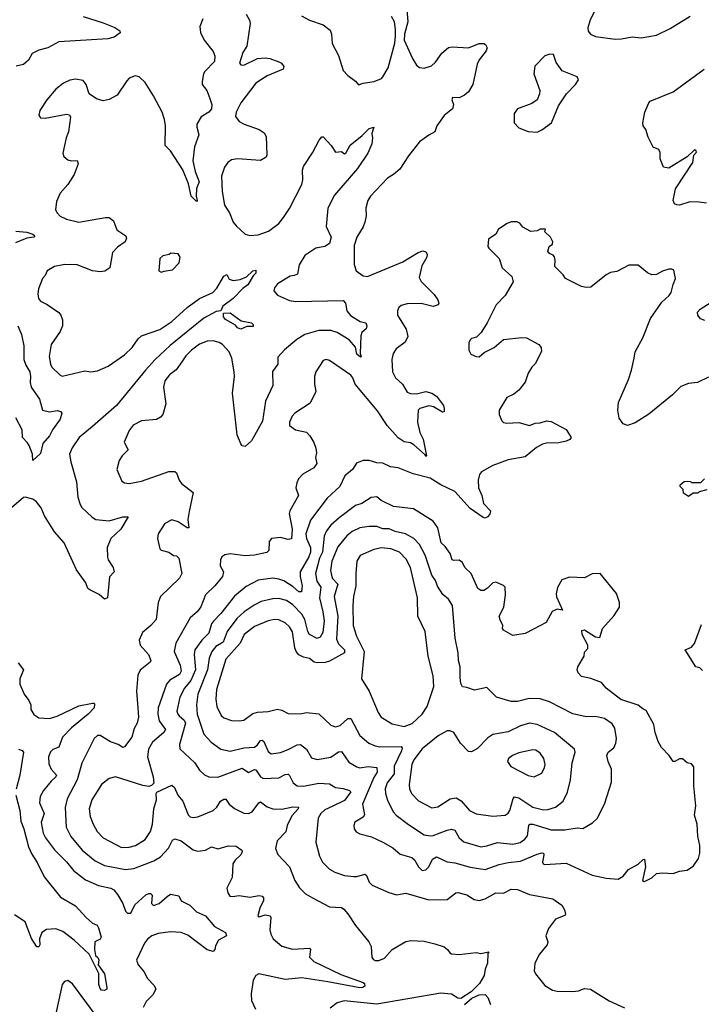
# Model space of a CAD drawing. Extents: x 1550320 to 1685906, y 509093 to 640511.
# Tile 498 of 532: x 1636649 to 1641108, y 623556 to 629999. Entities that reach past the tile are written whole.
import ezdxf

# ---------------------------------------------------------------- set-up
doc = ezdxf.new("R2010")
doc.units = 0

msp = doc.modelspace()

# ---------------------------------------------------------------- linework, layer by layer
at = {"layer": '0CON20XD'}
for points in [[(1639182, 630065), (1639189.2, 629985), (1639165.6, 629905), (1639164.2, 629864.2), (1639217.8, 629745), (1639245, 629702.5), (1639265, 629686.9), (1639295, 629681.4), (1639342.4, 629697.6), (1639369.5, 629720.5), (1639410.5, 629779.5), (1639455, 629817.5), (1639477.5, 629822.5), (1639585, 629814), (1639655, 629843.3), (1639685, 629843.3), (1639696.4, 629836.4), (1639707.5, 629815), (1639700, 629795), (1639654.5, 629735.5), (1639641.3, 629708.7), (1639614, 629575), (1639585, 629526.7), (1639560, 629505), (1639525, 629487.5), (1639480, 629490), (1639476.7, 629475), (1639486.2, 629445), (1639481.2, 629415), (1639425, 629371.2), (1639377.1, 629305), (1639365.6, 629264.4), (1639325, 629244), (1639265, 629200), (1639192, 629108), (1639135, 629021.2), (1639095, 628985.6), (1639055, 628962.9), (1638944.6, 628845.4), (1638925.8, 628815), (1638914.2, 628765), (1638915.8, 628715), (1638907.5, 628675), (1638896.4, 628643.6), (1638854.3, 628575), (1638837.9, 628522.1), (1638837.3, 628397.3), (1638850, 628355), (1638895, 628323.8), (1638925, 628319.2), (1639154.7, 628415.3), (1639255, 628475.8), (1639286.1, 628486.1), (1639305, 628480), (1639314, 628465), (1639312.9, 628445), (1639280.8, 628389.2), (1639263.1, 628313.1), (1639275.7, 628285.7), (1639360.3, 628200.3), (1639384, 628165), (1639390, 628145), (1639385.8, 628134.2), (1639355, 628122), (1639275, 628142.5), (1639185, 628140.5), (1639145, 628129.2), (1639128.8, 628115), (1639121.2, 628095), (1639121.2, 628065), (1639177.5, 627975), (1639189.2, 627925), (1639171.3, 627888.7), (1639112.9, 627845), (1639091.5, 627815), (1639082.7, 627775), (1639087.5, 627695), (1639107.5, 627655), (1639153.2, 627613.2), (1639185, 627562), (1639205, 627553.6), (1639245, 627551.3), (1639306.1, 627566.1), (1639345.5, 627555.5), (1639375.5, 627535), (1639422, 627475), (1639425.9, 627455.9), (1639426.2, 627433.8), (1639415, 627431.2), (1639356.2, 627466.2), (1639325, 627473.1), (1639266.7, 627455), (1639256.8, 627443.2), (1639251.2, 627365), (1639267.4, 627297.4), (1639288.2, 627255), (1639310, 627145), (1639305, 627141.2), (1639302, 627152), (1639227.5, 627217.5), (1639205, 627229.2), (1639165, 627236.9), (1639125, 627262.9), (1639053.5, 627343.5), (1638989.7, 627439.7), (1638842.9, 627615), (1638828.1, 627655), (1638815, 627672.5), (1638675, 627768.8), (1638655, 627776), (1638635, 627768), (1638586, 627695), (1638577.5, 627665), (1638576.7, 627615), (1638585.5, 627565.5), (1638550.3, 627489.7), (1638450, 627425), (1638431.2, 627405), (1638414, 627365), (1638413.9, 627343.9), (1638452.5, 627315), (1638525, 627300), (1638548, 627275), (1638573.4, 627233.4), (1638587.5, 627195), (1638590, 627165), (1638584.3, 627135), (1638592.9, 627095), (1638573, 627067), (1638500.8, 627025), (1638472, 626995), (1638461.7, 626968.3), (1638455.6, 626935), (1638473.1, 626885), (1638415.7, 626785), (1638412.4, 626767.6), (1638431.7, 626665), (1638427.2, 626602.8), (1638405, 626597.8), (1638355, 626610.9), (1638296.6, 626603.4), (1638282, 626585), (1638278, 626525), (1638265, 626511.9), (1638185, 626494.7), (1638125, 626490.6), (1638025, 626504.4), (1637992.1, 626497.9), (1637972, 626485), (1637962.5, 626465), (1637960, 626425), (1637983.1, 626385), (1637975.5, 626355), (1637925.2, 626294.8), (1637865, 626235.8), (1637835, 626157.5), (1637809.4, 626125), (1637765, 626085.8), (1637670.4, 625919.6), (1637660.4, 625865), (1637699.1, 625775), (1637704.6, 625735), (1637693.8, 625715), (1637631.9, 625678.1), (1637608.8, 625651.2), (1637555.3, 625495), (1637553.2, 625455), (1637561.3, 625411.3), (1637603.8, 625355), (1637592.1, 625335), (1637517.6, 625272.4), (1637491.2, 625225), (1637485.4, 625175), (1637521.9, 625045), (1637527.3, 625002.7), (1637512.3, 624987.7), (1637495, 624981.2), (1637455, 624986.7), (1637275, 625044.2), (1637235, 625034.2), (1637185.4, 624994.6), (1637121.5, 624895), (1637104.6, 624835), (1637110.9, 624785), (1637129.5, 624735), (1637156, 624686), (1637194.2, 624644.2), (1637315, 624582.5), (1637365, 624583.6), (1637405.9, 624594.1), (1637470.6, 624635), (1637505, 624686), (1637518.5, 624735), (1637527.1, 624835), (1637544.2, 624895), (1637541.2, 624935), (1637546.1, 624943.9), (1637645, 624990), (1637661.4, 624975), (1637683.5, 624925), (1637715.6, 624885)], [(1638130.6, 630035), (1638153.1, 629995), (1638156.5, 629975), (1638134.5, 629825.5), (1638109.5, 629785), (1638086.7, 629715), (1638095, 629703.8), (1638115, 629702.5), (1638204, 629746), (1638255, 629750), (1638286.1, 629746.1), (1638345, 629724.3), (1638361.2, 629715), (1638377, 629693), (1638372.5, 629675), (1638268.5, 629631.5), (1638195, 629584.6), (1638095.9, 629454.1), (1638064.4, 629395), (1638060.8, 629365), (1638085, 629332.5), (1638116.7, 629315), (1638215, 629280), (1638248.9, 629258.9), (1638260.8, 629235), (1638266, 629115), (1638260.5, 629099.5), (1638225, 629078), (1638075, 629089.5), (1638035, 629081.5), (1638011.4, 629065), (1637988.6, 629035), (1637968.9, 628975), (1637973.8, 628875), (1637988.1, 628785), (1638022.5, 628735), (1638046.2, 628675), (1638065, 628650), (1638125, 628596.2), (1638155, 628586.2), (1638209.1, 628590.9), (1638276.2, 628615), (1638345, 628665.8), (1638375, 628704), (1638415, 628763.8), (1638495, 628920), (1638502.3, 628952.3), (1638498.8, 629015), (1638505, 629037.5), (1638565, 629128.8), (1638608.2, 629211.8), (1638625, 629233.3), (1638635, 629233.3), (1638685.8, 629175), (1638715, 629131.2), (1638755, 629136), (1638775, 629122), (1638785, 629130), (1638811.5, 629178.5), (1638889.2, 629240.8), (1638935, 629286.7), (1638966.7, 629296.7), (1638953.3, 629255), (1638958.1, 629225), (1638952.9, 629187.1), (1638925.7, 629125), (1638858.9, 629025), (1638709.5, 628850.5), (1638665.3, 628765), (1638653.9, 628645), (1638685.9, 628575), (1638676.5, 628535), (1638645.5, 628515.5), (1638586.4, 628503.6), (1638515, 628455.7), (1638476.7, 628395), (1638466.9, 628333.1), (1638445.7, 628325.7), (1638418.7, 628321.3), (1638335, 628271.2), (1638316.2, 628245), (1638312, 628225), (1638335, 628196), (1638415, 628162.2), (1638454.6, 628154.6), (1638765, 628162), (1638780, 628145), (1638788.8, 628095), (1638813.6, 628063.6), (1638877.5, 628025), (1638913.3, 628015), (1638919.4, 627995), (1638915, 627976.7), (1638888.3, 627951.7), (1638880.7, 627929.3), (1638876.9, 627815), (1638883.3, 627795), (1638879.2, 627790.8), (1638855, 627810.6), (1638846.7, 627856.7), (1638804.6, 627904.6), (1638725, 627951.5), (1638684.6, 627964.6), (1638605, 627965.3), (1638515, 627939.5), (1638462.7, 627907.3), (1638381.8, 627838.2), (1638338.3, 627791.7), (1638338.6, 627745), (1638303.4, 627696.6), (1638304.2, 627605), (1638258, 627502), (1638237.6, 627372.4), (1638165, 627243.3), (1638125, 627206.2), (1638105, 627211.2), (1638095, 627223.3), (1638072.6, 627282.6), (1638041.8, 627555), (1638054.5, 627664.5), (1638052.5, 627695), (1638037.5, 627785), (1638018.6, 627825), (1637975, 627874.2), (1637955, 627887.1), (1637915, 627898.1), (1637875, 627894.4), (1637825, 627875.5), (1637772.4, 627837.6), (1637735, 627800), (1637709.2, 627760.8)], [(1640420, 630075), (1640381.2, 629998.8), (1640366.2, 629945), (1640368.8, 629925), (1640383.8, 629905), (1640415, 629890), (1640545, 629871.9)], [(1637065, 630020), (1637195, 629979.1), (1637272, 629948), (1637305, 629926), (1637306.2, 629913.8), (1637267.5, 629885), (1637225.7, 629874.3), (1636905, 629854.2), (1636832.5, 629815), (1636775, 629798.8), (1636731.7, 629778.3), (1636705.8, 629734.2), (1636675, 629706.2), (1636625.8, 629694.2)], [(1637847.5, 630005), (1637827.5, 629955), (1637832, 629915), (1637855.8, 629865.8), (1637915, 629791.2), (1637925, 629762.5), (1637923.2, 629725), (1637860.3, 629659.7), (1637852, 629645), (1637842.5, 629595), (1637843.8, 629575), (1637873.8, 629535), (1637892.5, 629482.5), (1637905.8, 629445), (1637904.3, 629415), (1637885.8, 629395), (1637835.5, 629364.5), (1637807.5, 629315), (1637807.5, 629295), (1637822, 629245), (1637792.8, 629167.2), (1637782.2, 629075), (1637796.7, 629005), (1637822.7, 628937.3), (1637806.9, 628895), (1637803.8, 628843.8), (1637810, 628815), (1637805, 628810), (1637771.1, 628845), (1637752.9, 628925), (1637716.2, 629016.2), (1637635, 629142), (1637600.8, 629175), (1637602.5, 629305), (1637597.1, 629345), (1637581.8, 629395), (1637525, 629501.4), (1637469.1, 629589.1), (1637431.2, 629625), (1637405, 629631.4), (1637365, 629615.7), (1637350.8, 629599.2), (1637286, 629505), (1637233.6, 629476.4), (1637195, 629467.8), (1637152, 629482), (1637104.3, 629514.3), (1637084.2, 629575), (1637065, 629600.8), (1637015, 629608.9), (1636976.6, 629603.4), (1636935, 629584), (1636886, 629545), (1636827.5, 629475), (1636780, 629405), (1636774.1, 629374.1), (1636785, 629356.7), (1636815, 629354.2), (1636955, 629382), (1636975, 629376.2), (1636981.7, 629361.7), (1636969.4, 629265), (1636953.1, 629225), (1636930.8, 629125), (1636938, 629105), (1636965, 629081.2), (1636985, 629075.8), (1637025, 629078.8), (1637032, 629055), (1637004.7, 628985.3), (1636965, 628921.4), (1636912.9, 628865), (1636890.5, 628810.5), (1636884.2, 628755), (1636893.8, 628735), (1636915, 628714.2), (1636955, 628694.3), (1637035, 628674.3), (1637210, 628705), (1637235, 628704.3), (1637262.1, 628682.1), (1637284, 628625), (1637343.3, 628585), (1637348.6, 628568.6), (1637338.8, 628545), (1637289.7, 628510.3), (1637256.7, 628475), (1637238, 628375), (1637206.6, 628353.4), (1637175, 628349.4), (1637125, 628355.6), (1637025, 628394.3), (1636945, 628397.1), (1636877.5, 628385), (1636830, 628355), (1636816.7, 628325), (1636798, 628305), (1636772.7, 628237.3), (1636768, 628205), (1636772, 628175), (1636785, 628156.2), (1636830, 628135), (1636905, 628083.8), (1636919.2, 628065), (1636929.2, 628035), (1636930, 627995), (1636915, 627958.8), (1636854.2, 627874.2), (1636842.9, 627795), (1636850.8, 627745), (1636860, 627725), (1636911.2, 627675), (1636927.5, 627667.5), (1637075, 627701.4), (1637115, 627694.3), (1637157.9, 627702.1), (1637227.6, 627732.4), (1637335, 627805.6), (1637385.6, 627855), (1637425, 627911.4), (1637445, 627929.5), (1637565, 627972.7), (1637645, 628023.8), (1637744.2, 628115.8), (1637826.4, 628173.6), (1637911.9, 628215), (1637938.1, 628241.9), (1637985, 628320), (1638005, 628332.5), (1638020.6, 628300.6), (1638045, 628291.4), (1638091.3, 628298.7), (1638133.3, 628316.7), (1638175, 628355.7), (1638195, 628360), (1638195, 628340), (1638176.6, 628323.4), (1638142.2, 628265), (1638109.3, 628240.7), (1638045.7, 628174.3), (1637977.5, 628125), (1637965.9, 628094.1), (1637935, 628090.4), (1637853, 628047), (1637633.2, 627866.8), (1637536, 627775), (1637473.2, 627705), (1637282.2, 627475), (1637125, 627337.2), (1637038, 627265), (1636993.1, 627196.9), (1636974.7, 627155.3), (1636982.9, 627105), (1637021.6, 626975), (1637029.2, 626875), (1637045, 626826), (1637056.6, 626806.6), (1637122.8, 626742.8), (1637148.1, 626728.1), (1637235, 626720.6), (1637325, 626746.8), (1637358.8, 626745), (1637310.6, 626665), (1637245.6, 626604.4), (1637222.5, 626545), (1637222.9, 626482.9), (1637228, 626465), (1637260.6, 626415), (1637266.2, 626385), (1637235.8, 626354.2), (1637223.3, 626215), (1637205, 626206.2), (1637168.3, 626238.3), (1637108.8, 626268.8)], [(1638492.5, 630025), (1638545, 629996), (1638635, 629966), (1638680.3, 629930.3), (1638690, 629905), (1638692.6, 629842.6), (1638734.3, 629765), (1638765, 629666.7), (1638795, 629634), (1638846.6, 629596.6), (1638865, 629573.3), (1638895, 629584.2), (1638967.5, 629595), (1639015, 629614.2), (1639025.8, 629625), (1639059.5, 629685), (1639103.1, 629845), (1639107.8, 629892.2), (1639108.5, 629935), (1639100, 629985), (1639080.8, 630020.8)], [(1640545, 629871.9), (1640585, 629874), (1640655, 629886.7), (1640715, 629881.2), (1640815, 629898), (1640905, 629942), (1641035, 630022)], [(1640035, 629263.3), (1640065, 629277.5), (1640127.5, 629325), (1640173.3, 629435), (1640226.7, 629515), (1640285.5, 629574.5), (1640304, 629605), (1640296.7, 629625), (1640197.5, 629665), (1640159.3, 629719.3), (1640141.7, 629771.7), (1640117, 629773), (1640085, 629762.5), (1640020, 629695), (1640013.3, 629645), (1640051.2, 629535), (1640050, 629515), (1640033.3, 629475), (1639999.5, 629450.5), (1639905, 629416.7), (1639883.6, 629386.4), (1639883.8, 629325), (1639915, 629292.5), (1639975, 629266.7), (1640035, 629263.3)], [(1641142.3, 628797.7), (1641094.2, 628804.2), (1641033.2, 628806.8), (1640965, 628786.2), (1640947, 628787), (1640933.6, 628793.6), (1640923.3, 628815), (1640938.3, 628891.7), (1641052.5, 629065), (1641058.3, 629111.7), (1641077, 629133), (1641075, 629140), (1641063, 629147), (1641015, 629102.5), (1640895, 629027.5), (1640860, 629035), (1640838.3, 629088.3), (1640840, 629130), (1640829.3, 629149.3), (1640793.3, 629165), (1640760.9, 629230.9), (1640745, 629280), (1640727.5, 629305), (1640726.2, 629325), (1640738, 629395), (1640763.8, 629455), (1640773.3, 629465), (1640923.4, 629526.6), (1641126, 629675)], [(1641155, 627659.2), (1641084.1, 627625.9), (1641025, 627619.2), (1640975, 627598.6), (1640920, 627545), (1640765, 627418.1), (1640675, 627361.4), (1640625, 627344.2), (1640596.7, 627355), (1640571.2, 627391.2), (1640562, 627445), (1640566.1, 627493.9), (1640632.5, 627645), (1640652, 627705), (1640668, 627785), (1640676.2, 627825), (1640725, 627917.5), (1640775.3, 628044.7), (1640850.2, 628149.8), (1640898.6, 628195), (1640911.4, 628215), (1640923, 628267), (1640938.8, 628305), (1640929.3, 628359.3), (1640915, 628367.5), (1640895, 628366.2), (1640855, 628353.8), (1640815, 628332.5), (1640785, 628330), (1640755, 628342.5), (1640695, 628392), (1640635, 628392), (1640555, 628351.2), (1640515, 628343.8), (1640485, 628328.8), (1640385, 628248.8), (1640355, 628246.2), (1640325, 628253.8), (1640220, 628305), (1640205, 628330), (1640150, 628385), (1640152.5, 628425), (1640147, 628447), (1640139.3, 628459.3), (1640115, 628470), (1640103.3, 628485), (1640112.5, 628515), (1640135, 628530), (1640136.7, 628545), (1640122.5, 628575), (1640085, 628610), (1640088.3, 628628.3), (1640055, 628627.5), (1640035, 628617.5), (1639993.6, 628613.6), (1639940.7, 628640.7), (1639921.7, 628668.3), (1639903.8, 628676.2), (1639865, 628676.7), (1639837.5, 628665), (1639780.7, 628629.3), (1639763.9, 628596.1), (1639716.4, 628563.6), (1639712.5, 628515), (1639717.5, 628505), (1639785.8, 628435.8), (1639806.2, 628375), (1639868.3, 628318.3), (1639876.4, 628283.6), (1639825.8, 628194.2), (1639765.9, 628134.1), (1639707.5, 628015), (1639668.3, 627951.7), (1639638.3, 627921.7), (1639605, 627913.3), (1639595, 627903.3), (1639588, 627885), (1639586.4, 627836.4), (1639600.8, 627810.8), (1639635, 627796), (1639655, 627794), (1639687.7, 627822.3), (1639753.3, 627855), (1639815, 627906), (1639935, 627918.8), (1639965, 627916.2), (1640045, 627873.3), (1640061.2, 627855), (1640061.7, 627828.3), (1640022.3, 627747.7), (1639998.8, 627725), (1639975, 627686.7), (1639956.7, 627626.7), (1639915, 627574), (1639880.9, 627549.1), (1639835, 627526.7), (1639786, 627445), (1639786, 627415), (1639804.2, 627374.2), (1639815, 627363.8), (1639835, 627358), (1639915, 627362.5), (1639985, 627344), (1640020.7, 627359.3), (1640055, 627360), (1640095, 627373.3), (1640125, 627368.8), (1640225, 627316.7), (1640257.5, 627265), (1640248.3, 627251.7), (1640225, 627240), (1640175, 627230), (1640095, 627228.8), (1640068.3, 627221.7), (1640030.2, 627199.8), (1639955, 627139.2), (1639845, 627118.5), (1639745, 627082.5), (1639670.5, 627039.5), (1639657.2, 627022.8), (1639648.5, 626985), (1639650.8, 626935), (1639672.7, 626885), (1639684.2, 626834.2), (1639730, 626785), (1639725, 626762.5), (1639710, 626745), (1639695, 626737.5), (1639681.2, 626741.2), (1639595, 626800.6), (1639495, 626911.2), (1639404.8, 626954.8), (1639335, 626998.5), (1639223.6, 627026.4), (1639125, 627066.1), (1639075, 627073.3), (1639025, 627096.4), (1638985, 627098.8), (1638935, 627114.4), (1638895, 627114.3), (1638852.2, 627097.8), (1638825.6, 627055), (1638776.9, 627015), (1638744.5, 626945), (1638661.1, 626868.9), (1638550.9, 626725), (1638521.4, 626635), (1638525, 626604.3), (1638551, 626545), (1638551.3, 626515), (1638540.7, 626485), (1638484.7, 626385), (1638484.2, 626355), (1638496.2, 626295), (1638493.3, 626255), (1638475, 626254.6), (1638438.5, 626288.5), (1638376.8, 626326.8), (1638345, 626338.2), (1638304.6, 626344.6), (1638208.3, 626331.7), (1638130.4, 626289.6), (1638053.9, 626226.1), (1637965, 626113.5), (1637916, 626064), (1637904.7, 626045), (1637887.1, 625985), (1637840.5, 625939.5), (1637794.7, 625875), (1637790.8, 625845), (1637798.4, 625745), (1637768.1, 625675), (1637726.9, 625625), (1637696.3, 625565), (1637678.2, 625475), (1637682.9, 625455), (1637693.3, 625443.3)], [(1636624.6, 628614.6), (1636695, 628609.6), (1636735, 628596.5), (1636748, 628585), (1636742.5, 628575), (1636695, 628569.1), (1636620.8, 628539.1)], [(1637575, 628347.5), (1637595, 628353.3), (1637648.3, 628361.7), (1637693, 628407), (1637700, 628445), (1637686.4, 628466.4), (1637638.3, 628471.7), (1637627, 628463), (1637586.1, 628453.9), (1637565, 628436.7), (1637560, 628355), (1637575, 628347.5)], [(1641130.5, 628030.5), (1641102.3, 628042.3), (1641086.1, 628066.1), (1641083.8, 628085), (1641101.2, 628105), (1641197.5, 628165)], [(1638095, 627972.9), (1638075, 627982.5), (1638061.2, 628001.2), (1637995, 628037.5), (1637981.8, 628055), (1637981.7, 628078.3), (1638025, 628080.8), (1638097.5, 628027.5), (1638166, 628015), (1638176, 628005), (1638177.5, 627992.5), (1638135, 627990.8), (1638095, 627972.9)], [(1636636.2, 627995), (1636660, 627940), (1636675.9, 627865), (1636676.7, 627775), (1636688.8, 627738.8), (1636715.9, 627695), (1636720.4, 627665), (1636716.9, 627625), (1636724.6, 627595), (1636778, 627515), (1636797.5, 627445), (1636845, 627432.9), (1636895, 627442.7), (1636915.5, 627435.5), (1636923.8, 627425), (1636914, 627385), (1636864.2, 627315), (1636844.2, 627275), (1636801.4, 627225), (1636785, 627160.6), (1636734.4, 627114.4), (1636732.9, 627155), (1636712, 627212), (1636701.2, 627231.2), (1636667.1, 627265), (1636666.2, 627315), (1636623.1, 627393.1)], [(1637709.2, 627760.8), (1637672.7, 627707.3), (1637630, 627675), (1637598.6, 627635), (1637589.2, 627595), (1637604.5, 627485), (1637584.6, 627415.4), (1637571.1, 627398.9), (1637545, 627383.1), (1637446.7, 627373.3), (1637392, 627345), (1637365, 627310), (1637332, 627235), (1637358.8, 627185), (1637319.2, 627145), (1637299.2, 627115), (1637283.8, 627055), (1637318.3, 626978.3), (1637335, 626968.8), (1637365, 626964.2), (1637445, 626978.9), (1637625, 627041.9), (1637665, 627042), (1637674.3, 627034.3), (1637691.9, 626985), (1637707.1, 626965), (1637784.2, 626905), (1637758.5, 626781.5), (1637748.9, 626728.9), (1637756.7, 626673.3), (1637745, 626673.8), (1637685, 626712.9), (1637644.1, 626725.9), (1637598.3, 626701.7), (1637555.9, 626634.1), (1637550, 626605), (1637565, 626537.5), (1637575, 626526.7), (1637624.1, 626514.1), (1637655, 626493.8), (1637675, 626490), (1637690, 626475), (1637709.2, 626375), (1637695, 626344.2), (1637570, 626225), (1637554.2, 626185), (1637541.4, 626075), (1637506.1, 626033.9), (1637451.5, 625988.5), (1637431.1, 625938.9), (1637436.5, 625905), (1637491.1, 625845), (1637507.5, 625805), (1637503.8, 625795), (1637437.2, 625742.8), (1637421.1, 625708.9), (1637413.5, 625605), (1637421.2, 625495), (1637426.5, 625435), (1637417.1, 625395), (1637398.5, 625361.5), (1637381.8, 625305), (1637335, 625240), (1637325, 625236.7), (1637293.8, 625255), (1637242.7, 625272.7), (1637175, 625316), (1637157.5, 625315), (1637136.7, 625295), (1637056.7, 625133.3), (1637025, 625024), (1636958.7, 624901.3), (1636946.1, 624843.9), (1636952.9, 624715), (1636983.8, 624655), (1637057.5, 624565), (1637141.9, 624495), (1637205, 624463.8), (1637340.9, 624439.1), (1637395.9, 624444.1), (1637525.8, 624494.2), (1637569.4, 624520.6), (1637623, 624577), (1637649.4, 624630.6), (1637665, 624639.2), (1637705, 624625.6), (1637785, 624566.7), (1637815, 624558.5), (1637865, 624564.3), (1637905, 624587.1), (1637945, 624574.3), (1638015, 624591.9), (1638065, 624590), (1638103.3, 624565), (1638103.6, 624553.6), (1638095.8, 624535), (1638059.8, 624500.2), (1638044.4, 624475), (1638038.5, 624385), (1638004, 624315), (1638010, 624285), (1638024.5, 624264.5), (1638040.3, 624260.3), (1638085, 624266.9), (1638155, 624257.8), (1638215, 624267.8), (1638235, 624264.2), (1638243.4, 624253.4), (1638243.5, 624235), (1638220.6, 624185), (1638206.7, 624135), (1638215, 624128.8), (1638255, 624140.6), (1638287.5, 624135), (1638293, 624123), (1638285.7, 624044.3), (1638291.9, 624015), (1638307.1, 623985), (1638365, 623936.5), (1638433, 623917), (1638545, 623923.8), (1638552, 623915), (1638545.8, 623865), (1638574.2, 623835), (1638750.9, 623750.9), (1638895, 623699.1), (1638905, 623691.4), (1638906.2, 623675), (1638894.2, 623665), (1638875, 623663), (1638665, 623703.8), (1638495, 623728.1), (1638385, 623717.4), (1638214.3, 623755.7), (1638193.3, 623745), (1638175.7, 623714.3), (1638162.7, 623625), (1638165, 623580), (1638192.2, 623525)], [(1641145, 626922.5), (1641095, 626910), (1641085, 626900), (1641055, 626900), (1641025, 626880), (1640991.7, 626901.7), (1640990, 626925), (1640970, 626945), (1640970, 626955), (1640995, 626976.7), (1641015, 626980), (1641037, 626977), (1641045, 626970), (1641105, 626970), (1641130, 626995)], [(1637108.8, 626268.8), (1637095, 626276.2), (1637082.5, 626315), (1637019.9, 626399.9), (1636940.9, 626575), (1636877.8, 626647.8), (1636812.3, 626752.3), (1636789.6, 626805), (1636758.1, 626845), (1636735, 626861.9), (1636685.5, 626875.5), (1636675, 626873.1), (1636594.6, 626805)], [(1640735, 624360), (1640745, 624364), (1640785, 624383.3), (1640815, 624412.5), (1640855, 624416.2), (1640925, 624411.4), (1640965, 624426.4), (1641015, 624434.4), (1641057.2, 624462.8), (1641090.3, 624509.7), (1641099.4, 624545), (1641098.5, 624595), (1641084.6, 624655.4), (1641080, 624735), (1641063.4, 624793.4), (1641071.9, 624855), (1641060, 624985), (1641059.3, 625109.3), (1641045, 625130), (1641015, 625136.7), (1640985, 625161.2), (1640965, 625162), (1640935, 625144), (1640923.3, 625145), (1640898.8, 625185), (1640847, 625237), (1640825.8, 625275), (1640805.7, 625335), (1640797.6, 625387.6), (1640748.3, 625478.3), (1640725, 625488.8), (1640694.3, 625514.3), (1640580.6, 625550.6), (1640485.5, 625625.5), (1640455, 625660.8), (1640385, 625688), (1640325, 625700), (1640303.3, 625725), (1640296.7, 625745), (1640300, 625765), (1640342.5, 625835), (1640345, 625860), (1640366, 625885), (1640365.7, 625905), (1640329.2, 625975), (1640327.5, 626002.5), (1640345, 626006), (1640415, 625960.8), (1640443.6, 625956.4), (1640461.2, 626015), (1640539.1, 626100.9), (1640572, 626155), (1640573.8, 626185), (1640553.8, 626245), (1640447.5, 626375), (1640395, 626373.3), (1640345, 626347.5), (1640245, 626351.2), (1640196.1, 626333.9), (1640167.4, 626282.6), (1640157.9, 626242.1), (1640161.3, 626221.3), (1640200, 626135), (1640165, 626140.8), (1640133.1, 626126.9), (1640093.3, 626055), (1640010.7, 626010.7), (1639955, 625982), (1639875, 625970), (1639813.3, 626005), (1639806.7, 626015), (1639810, 626035), (1639791.2, 626071.2), (1639786.2, 626095), (1639815.5, 626155), (1639827.5, 626235), (1639825, 626286.7), (1639815, 626297.5), (1639765, 626318.6), (1639745, 626314.2), (1639710.2, 626279.8), (1639685, 626264.2), (1639665, 626264.2), (1639646.4, 626276.4), (1639601.5, 626375), (1639561.5, 626415), (1639546.2, 626446.2), (1639525, 626463.3), (1639489.4, 626459.4), (1639478.5, 626465), (1639465.8, 626505.8), (1639432.5, 626552.5), (1639406.5, 626575), (1639385.6, 626675), (1639355, 626717.8), (1639225, 626799.2), (1639095, 626812.5), (1639013.2, 626853.2), (1638985, 626876.9), (1638948.5, 626871.5), (1638886.6, 626833.4), (1638845, 626819.1), (1638740.1, 626739.9), (1638685, 626690.5), (1638656.6, 626653.4), (1638640.4, 626619.6), (1638629, 626515), (1638611.1, 626475), (1638583.3, 626375), (1638593.4, 626325), (1638620, 626285), (1638609.6, 626215), (1638632.7, 626125), (1638640.8, 626065), (1638632.1, 625987.9), (1638615, 625957.8), (1638595, 625948.9), (1638545, 625975.6), (1638534.8, 625994.8), (1638514.2, 626075), (1638495, 626110), (1638435, 626170.4), (1638395, 626198.7), (1638345, 626210.7), (1638305, 626208.2), (1638228.7, 626191.3), (1638182.6, 626167.4), (1638118.2, 626125), (1638069.9, 626080.1), (1638006.5, 625995), (1637980.3, 625925), (1637932.4, 625897.6), (1637906.8, 625865), (1637888, 625822), (1637876.8, 625745), (1637815.3, 625585), (1637805.3, 625515), (1637810.7, 625455), (1637854.2, 625324.2), (1637902.3, 625272.3), (1637965, 625225.5), (1638025, 625211.8), (1638115, 625233.2), (1638185, 625239.6), (1638205, 625253.3), (1638225, 625282.5), (1638235, 625283.5), (1638245.3, 625275), (1638275, 625210), (1638295, 625195.6), (1638355, 625203.1), (1638405, 625223.6), (1638465, 625253.6), (1638486.2, 625255), (1638524.4, 625225), (1638558, 625168), (1638595, 625157.5), (1638685, 625172.3), (1638735, 625207.7), (1638755, 625209.5), (1638801.3, 625141.3), (1638855, 625110), (1638875, 625103.1), (1638928.2, 625111.8), (1638984.7, 625104.7), (1638986.8, 625075), (1638965, 625041.1), (1638892, 624865), (1638903.8, 624795), (1638895, 624781.1), (1638841.4, 624748.6), (1638834, 624725), (1638836.2, 624705), (1638850, 624685), (1638875, 624671.2), (1638950.9, 624650.9), (1639025, 624616.7), (1639089.6, 624579.6), (1639138.7, 624538.7), (1639215, 624516.9), (1639231.4, 624501.4), (1639257.8, 624455), (1639282.4, 624432.4), (1639305, 624435.6), (1639325.2, 624454.8), (1639348.8, 624505), (1639375, 624520.4), (1639445, 624488.1), (1639495, 624480.9), (1639595, 624452.7), (1639695, 624438.8), (1639785, 624470.3), (1639845, 624483.9), (1639925, 624491.8), (1640035, 624539.3), (1640067.3, 624547.3), (1640076, 624545), (1640078.6, 624535), (1640070, 624485), (1640074.5, 624474.5), (1640085, 624470), (1640225, 624478.6), (1640395, 624401.9), (1640485, 624381.4), (1640564.1, 624374.1), (1640596, 624395), (1640630.9, 624439.1), (1640695, 624473.8), (1640727, 624503), (1640736.4, 624506.4), (1640744, 624455), (1640723.8, 624365), (1640735, 624360)], [(1639665, 624587.3), (1639705, 624593.8), (1639775, 624614.6), (1639875, 624604.2), (1639924.2, 624615.8), (1639953.4, 624636.6), (1639970.8, 624659.3), (1639980, 624725), (1639986.2, 624733.8), (1640005, 624734.1), (1640125, 624696.6), (1640215, 624698.2), (1640295, 624710), (1640333.6, 624706.4), (1640395.8, 624744.2), (1640430, 624775), (1640477.6, 624872.4), (1640519.7, 625010.3), (1640521.4, 625095), (1640498.6, 625145), (1640490.8, 625185), (1640498, 625205), (1640535.6, 625235), (1640550, 625265), (1640552.9, 625295), (1640542.8, 625362.8), (1640525, 625391.4), (1640475, 625426.2), (1640415, 625438.5), (1640355, 625436.2), (1640267.3, 625457.3), (1640115, 625535.7), (1640055, 625554.5), (1639982.4, 625557.6), (1639905, 625538.1), (1639865, 625537.1), (1639767.5, 625565), (1639705, 625628), (1639625, 625611.9), (1639575, 625630), (1639545, 625633.1), (1639535.6, 625655), (1639530, 625695), (1639530.5, 625765), (1639520, 625805), (1639518.2, 625855), (1639497.2, 625952.8), (1639480, 626165), (1639455, 626208), (1639417.9, 626237.9), (1639381.5, 626291.5), (1639368.6, 626328.6), (1639344.6, 626365), (1639301.6, 626495), (1639264.6, 626565), (1639226.7, 626605), (1639173.8, 626633.8), (1639105, 626649.2), (1639066.7, 626666.7), (1639025, 626666.8), (1638985, 626683.4), (1638935, 626683.3), (1638875, 626673.9), (1638825, 626648.9), (1638789.5, 626620.5), (1638730.8, 626549.2), (1638692.1, 626455), (1638681.6, 626395), (1638692.4, 626345), (1638729.7, 626305), (1638705.8, 626225), (1638730.5, 626095), (1638721.4, 625945), (1638734.7, 625915), (1638774.1, 625875), (1638774.7, 625855.3), (1638675, 625801.5), (1638646.9, 625793.1), (1638595, 625789.5), (1638575, 625794.4), (1638545, 625819.5), (1638505, 625827.1), (1638475, 625842.5), (1638457.5, 625865), (1638448.7, 625888.7), (1638432.9, 625992.9), (1638414.5, 626025), (1638385, 626052.3), (1638345, 626071.1), (1638315, 626073.8), (1638275, 626066.1), (1638185, 626028.7), (1638117.1, 625975), (1638090.4, 625919.6), (1637997.5, 625815), (1637937.3, 625615), (1637933.3, 625553.3), (1637939.6, 625505), (1637967.1, 625445), (1637985, 625430), (1638033.8, 625413.8), (1638085, 625410.5), (1638115, 625415.6), (1638175, 625459.5), (1638205, 625467.1), (1638275, 625471.2), (1638335, 625488.1), (1638365, 625480), (1638405, 625458), (1638483.5, 625456.5), (1638525.6, 625465.6), (1638605, 625457.1), (1638685, 625382.9), (1638715, 625371.4), (1638745, 625380.8), (1638794.7, 625425.3), (1638815, 625425.5), (1638873.6, 625315), (1638934.2, 625265), (1638975, 625247.3), (1639005, 625241.8), (1639145, 625243.3), (1639151.2, 625235), (1639147.5, 625215), (1639099.7, 625115), (1639097.9, 625065), (1639052.4, 625005), (1639040.9, 624965), (1639042.5, 624935), (1639055, 624891.2), (1639093.1, 624815), (1639112.6, 624792.6), (1639192, 624732), (1639295, 624664.5), (1639335, 624658.2), (1639355, 624661.5), (1639445.6, 624695.6), (1639475, 624702.9), (1639495, 624695.6), (1639523.3, 624645), (1639555, 624620), (1639665, 624587.3)], [(1639165, 625373.9), (1639215.6, 625394.4), (1639282.2, 625455), (1639314.6, 625505.4), (1639358.5, 625635), (1639353.6, 625705), (1639322.3, 625835), (1639300.9, 625995), (1639253.2, 626095), (1639251.8, 626215), (1639206.8, 626415), (1639177.9, 626467.9), (1639133.6, 626513.6), (1639077.4, 626537.4), (1639016.7, 626543.3), (1638965, 626532.7), (1638876.4, 626493.6), (1638854.4, 626455), (1638847.1, 626375), (1638848.8, 626295), (1638832.3, 626225), (1638828.9, 626165), (1638831.5, 626035), (1638852.1, 625965), (1638903.6, 625865), (1638886, 625685), (1638935, 625604), (1638995, 625466.2), (1639014.4, 625435), (1639085, 625390.5), (1639165, 625373.9)], [(1641115, 625740), (1641098.3, 625758.3), (1641072.5, 625765), (1641002.5, 625875), (1641045, 625892.5), (1641063.6, 625916.4), (1641109.3, 626040.7)], [(1636640, 625790), (1636673.1, 625745), (1636650, 625685), (1636650.2, 625650.2), (1636678.9, 625585), (1636710, 625545), (1636721.1, 625515), (1636721.9, 625485), (1636742.2, 625452.2), (1636775, 625430), (1636845, 625426.2), (1636895, 625441.1), (1637035, 625510), (1637125, 625526.7), (1637136.1, 625526.1), (1637139.3, 625519.3), (1637136.2, 625495), (1637097.8, 625455), (1636987.7, 625365), (1636929.3, 625305), (1636905, 625239.4), (1636866.4, 625223.6), (1636851.3, 625208.7), (1636837.5, 625175), (1636839.5, 625129.5), (1636854.5, 625095), (1636889.5, 625055), (1636886.5, 625045), (1636854.2, 625015.8), (1636804.5, 624955), (1636783.8, 624915), (1636778.5, 624875), (1636809.2, 624805), (1636790.6, 624745), (1636803.3, 624675), (1636817.7, 624645), (1636877.6, 624567.6), (1636955, 624488.5), (1637001.2, 624431.2), (1637080.3, 624370.3), (1637165, 624333.1), (1637245, 624316.2), (1637264.3, 624305), (1637289.4, 624275), (1637324, 624215), (1637341.2, 624165), (1637355, 624153.3), (1637377, 624153), (1637403.4, 624206.6), (1637475, 624271.4), (1637495, 624281.4), (1637505, 624282), (1637515, 624270), (1637512.5, 624215), (1637525, 624202), (1637561.2, 624215), (1637615, 624261.2), (1637635, 624276.2), (1637690, 624265), (1637705, 624232.5), (1637762.5, 624205), (1637805, 624160), (1637864.3, 624134.3), (1637924.5, 624064.5), (1637995, 624025.8), (1638002, 624005), (1637950, 623975), (1637930.5, 623939.5), (1637926.7, 623915), (1637915, 623902), (1637875, 623912.9), (1637748.1, 624008.1), (1637705, 624026.1), (1637635, 624029.5), (1637555, 624020), (1637513.1, 624005), (1637485, 623982.3), (1637464.7, 623955), (1637414.1, 623845), (1637423.6, 623813.6), (1637461.4, 623771.4), (1637485.7, 623725), (1637528.5, 623678.5), (1637539.4, 623655), (1637521.1, 623618.9), (1637475.5, 623574.5), (1637457.5, 623535)], [(1637693.3, 625443.3), (1637726.1, 625416.1), (1637733, 625395), (1637695.6, 625255), (1637697.5, 625227.5), (1637795.6, 625135), (1637825, 625087.5), (1637857.2, 625057.2), (1637885.5, 625045.5), (1637945, 625041.8), (1638105, 625101.9), (1638145, 625071.9), (1638185, 625093.5), (1638195, 625091.1), (1638223.8, 625043.8), (1638245, 625034.6), (1638345, 625037.1), (1638385, 625059.1), (1638405, 625061.5), (1638415, 625054.2), (1638437.1, 625005), (1638465.3, 624985.3), (1638505, 624983.4), (1638605, 625002.3), (1638675, 624998), (1638715, 624975.5), (1638765, 624968.8), (1638806, 624956), (1638815.4, 624945.4), (1638775, 624888.8), (1638696.9, 624853.1), (1638645, 624827.7), (1638620, 624805), (1638602.2, 624775), (1638586.8, 624616.8), (1638610, 624525), (1638630, 624485), (1638675, 624440), (1638710.5, 624420.5), (1638775, 624398.5), (1638835, 624392.9), (1638855, 624392.9), (1638908, 624408), (1638918.5, 624398.5), (1638935.9, 624355.9), (1638954.3, 624335), (1639065, 624288.1), (1639115, 624272.9), (1639175, 624282.9), (1639325, 624238.6), (1639445, 624242.5), (1639501.2, 624285), (1639515, 624288.1), (1639575, 624272.2), (1639622, 624242), (1639655, 624235.6), (1639695, 624246.5), (1639765, 624284.4), (1639815, 624283.1), (1639865, 624309.2), (1639905, 624307.1), (1639985, 624273.6), (1640136.7, 624245), (1640195.4, 624205.4), (1640214, 624175), (1640220, 624145), (1640215, 624137.5), (1640155, 624112.9), (1640107.8, 624052.2), (1640090, 624005), (1640103.8, 623965), (1640100, 623945), (1640050, 623885), (1640020, 623825), (1640015.6, 623775.6), (1640022.9, 623755), (1640085, 623680), (1640135, 623649.4), (1640165, 623641.9), (1640265, 623639.2), (1640305, 623644.2), (1640345, 623659.2), (1640382.5, 623655), (1640505, 623578), (1640605, 623532.5)], [(1639745, 624787.1), (1639825, 624794.4), (1639845, 624805.8), (1639856.5, 624823.5), (1639876.3, 624903.7), (1639886.4, 624913.6), (1639915, 624906.1), (1640005, 624845.3), (1640075, 624827.9), (1640105, 624829.6), (1640155, 624846.4), (1640205, 624884.5), (1640231.8, 624945), (1640252.3, 625025), (1640263, 625137), (1640281.9, 625205), (1640277.5, 625225), (1640146.9, 625335), (1640035, 625386.8), (1639985, 625394.6), (1639925, 625379.2), (1639845, 625338.2), (1639745, 625322.5), (1639710.8, 625299.2), (1639645, 625230), (1639605, 625208.1), (1639585, 625210.6), (1639532.9, 625265), (1639490, 625335), (1639465.6, 625345.6), (1639445, 625345.7), (1639387.4, 625312.6), (1639281.8, 625228.2), (1639228.5, 625155), (1639215.4, 625125), (1639197.9, 624995), (1639200, 624965), (1639212.5, 624935), (1639257.9, 624887.9), (1639345, 624842.5), (1639385, 624848.5), (1639465, 624901.5), (1639505, 624906.8), (1639537.9, 624887.9), (1639591.9, 624825), (1639635, 624801.5), (1639745, 624787.1)], [(1636642.5, 625225), (1636665, 625216), (1636673.8, 625205), (1636650, 625055), (1636626.6, 624963.4)], [(1640015, 625044.2), (1640065, 625068), (1640082.9, 625105), (1640085.6, 625125), (1640076.9, 625165), (1640055, 625200), (1640025, 625218.6), (1640005, 625221.9), (1639915, 625201.9), (1639873.3, 625185), (1639846.7, 625165), (1639840, 625145), (1639862.8, 625112.8), (1639975, 625052.5), (1640015, 625044.2)], [(1636624.6, 624925), (1636649.6, 624825), (1636656.4, 624755), (1636676.2, 624705), (1636707.3, 624587.3), (1636727.7, 624537.7), (1636762.9, 624482.9), (1636809.1, 624389.1), (1636917.1, 624257.1), (1637015, 624200), (1637084.3, 624124.3), (1637125, 624086.7), (1637155, 624073.3), (1637165, 624056.7), (1637182, 623995), (1637175, 623981.2), (1637140, 623965), (1637138.8, 623915), (1637146.2, 623875), (1637161.3, 623861.3), (1637166.6, 623846.6), (1637163.2, 623813.2), (1637203.5, 623755), (1637219.4, 623665), (1637219.2, 623655), (1637205, 623645.7), (1637185, 623649.2), (1637175, 623660), (1637166.9, 623685), (1637166.6, 623756.6), (1637103.3, 623883.3), (1637005.9, 623975.9), (1636931.7, 624031.7), (1636885, 624048.9), (1636823.8, 624046.2), (1636794.3, 624025), (1636779.5, 623985), (1636780.8, 623945), (1636775, 623931.2), (1636762.3, 623932.3), (1636727.3, 623987.3), (1636684.2, 624095), (1636615, 624141.4)], [(1637715.6, 624885), (1637751.9, 624795), (1637765, 624783.1), (1637785, 624779.4), (1637815, 624783.5), (1637915, 624824.6), (1637938.5, 624845), (1637963.9, 624886.1), (1637985, 624899.1), (1637997.6, 624897.6), (1638019.4, 624865), (1638055, 624838.1), (1638115, 624805.6), (1638145, 624804.5), (1638170.8, 624815), (1638212.9, 624875), (1638225, 624881.4), (1638268.6, 624848.6), (1638305, 624836), (1638365, 624831.8), (1638435, 624849.1), (1638473.3, 624845), (1638471.2, 624835), (1638430, 624790), (1638398.2, 624725), (1638390, 624685), (1638334.4, 624625), (1638322.5, 624575), (1638337, 624537), (1638414.4, 624455), (1638448.6, 624365), (1638478.7, 624318.7), (1638519.7, 624279.7), (1638565, 624252.5), (1638675, 624194), (1638755, 624188.6), (1638768.7, 624178.7), (1638795, 624148.8), (1638845, 624071.2), (1638933.8, 623965), (1638948.8, 623935), (1638953, 623863), (1638960.7, 623850.7), (1638975, 623843.3), (1638998.3, 623841.7), (1639035, 623857.5), (1639086, 623914), (1639175, 623967.5), (1639207.3, 623972.7), (1639295, 623969.2), (1639365, 623951.2), (1639425, 623931.2), (1639446.7, 623915), (1639462.3, 623892.3), (1639475, 623886.7), (1639525, 623880.8), (1639635, 623893.8), (1639665, 623889.2), (1639718.3, 623898.3), (1639710.7, 623889.3), (1639708.8, 623825), (1639693.2, 623786.8), (1639688.6, 623745), (1639657.4, 623692.6), (1639601.5, 623638.5), (1639535, 623593.1), (1639515.5, 623595.5), (1639475, 623622.9), (1639405, 623628.7), (1638985, 623557.7), (1638771.2, 623578.8), (1638725, 623566.2), (1638679.5, 623530.5)], [(1637155, 623472), (1636995, 623690), (1636965, 623712.5), (1636942.5, 623705), (1636926.7, 623685), (1636878.6, 623465)], [(1639560, 623555), (1639606.2, 623595), (1639655, 623618.6), (1639695, 623620), (1639711.2, 623601.2), (1639729.2, 623555)]]:
    msp.add_lwpolyline(points, dxfattribs=at)

doc.saveas('drawing.dxf')
